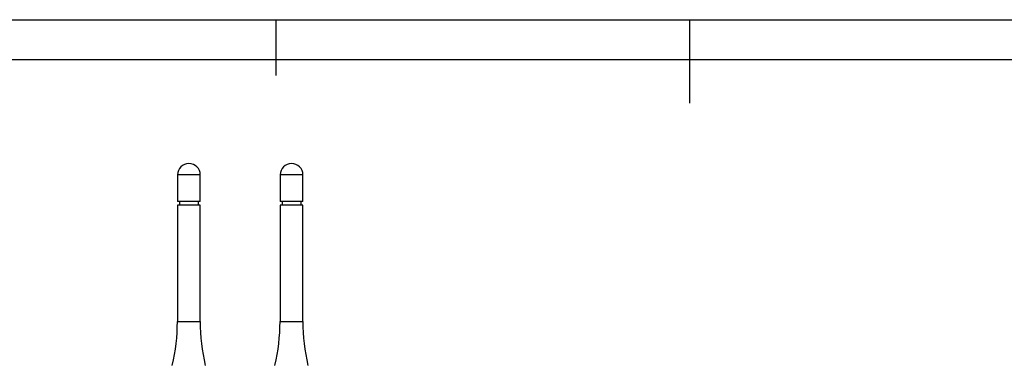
# Model space of a CAD drawing. Header units: millimetres. Extents: x -4563 to 345, y 512 to 4506.
# Tile 637 of 642: x -4304 to -4045, y 4415 to 4506. Entities that reach past the tile are written whole.
import ezdxf

# ---------------------------------------------------------------- set-up
doc = ezdxf.new("R2010")
doc.units = ezdxf.units.MM
doc.header["$LTSCALE"] = 5
doc.layers.add('HMI-D4', color=250, linetype='Continuous')

msp = doc.modelspace()

# ---------------------------------------------------------------- linework, layer by layer
at = {"color": 7, "linetype": 'Continuous', "lineweight": 25}
for p, q in [((-4262.24, 4465.08), (-4262.24, 4458.08)), ((-4256.24, 4458.08), (-4256.24, 4465.08)), ((-4235.24, 4465.08), (-4235.24, 4458.08)), ((-4229.24, 4458.08), (-4229.24, 4465.08)), ((-4262.24, 4457.08), (-4262.27, 4426.46)), ((-4259.24, 4458.08), (-4262.24, 4458.08)), ((-4259.24, 4457.08), (-4262.24, 4457.08)), ((-4261.74, 4458.08), (-4261.74, 4457.08)), ((-4256.24, 4458.08), (-4259.24, 4458.08)), ((-4256.24, 4457.08), (-4259.24, 4457.08)), ((-4256.75, 4457.08), (-4256.75, 4458.08)), ((-4256.27, 4426.46), (-4256.24, 4457.08)), ((-4235.24, 4457.08), (-4235.27, 4426.46)), ((-4232.24, 4458.08), (-4235.24, 4458.08)), ((-4232.24, 4457.08), (-4235.24, 4457.08)), ((-4234.74, 4458.08), (-4234.74, 4457.08)), ((-4229.24, 4458.08), (-4232.24, 4458.08)), ((-4229.24, 4457.08), (-4232.24, 4457.08)), ((-4229.75, 4457.08), (-4229.75, 4458.08)), ((-4229.27, 4426.46), (-4229.24, 4457.08))]:
    msp.add_line(p, q, dxfattribs=at)
at = {"color": 8, "linetype": 'Continuous', "lineweight": 25}
for p, q in [((-4256.24, 4465.08), (-4262.24, 4465.08)), ((-4229.24, 4465.08), (-4235.24, 4465.08)), ((-4262.27, 4426.46), (-4259.27, 4426.46)), ((-4259.27, 4426.46), (-4256.27, 4426.46)), ((-4235.27, 4426.46), (-4232.27, 4426.46)), ((-4232.27, 4426.46), (-4229.27, 4426.46))]:
    msp.add_line(p, q, dxfattribs=at)
at = {"color": 7, "linetype": 'Continuous', "lineweight": 25}
for centre, radius, start, end in [((-4259.24, 4465.08), 3, 359.9602, 179.9602), ((-4232.24, 4465.08), 3, 359.9602, 179.9602), ((-4312.27, 4426.49), 50, 346.6349, 359.9602), ((-4206.27, 4426.42), 50, 179.9602, 193.2856), ((-4285.27, 4426.49), 50, 346.6349, 359.9602), ((-4179.27, 4426.42), 50, 179.9602, 193.2856)]:
    msp.add_arc(centre, radius, start, end, dxfattribs=at)
at = {"layer": 'HMI-D4', "color": 0}
for points in [[(-3692.12, 4505.93), (-3692.12, 3890.29), (-4562.82, 3890.29), (-4562.82, 4505.93)], [(-3702.62, 4495.43), (-3702.62, 3900.79), (-4552.32, 3900.79), (-4552.32, 4495.43)]]:
    msp.add_lwpolyline(points, close=True, dxfattribs=at)
for points in [[(-4236.31, 4491.27), (-4236.31, 4505.93)], [(-4127.47, 4483.94), (-4127.47, 4505.93)]]:
    msp.add_lwpolyline(points, dxfattribs=at)

doc.saveas('drawing.dxf')
